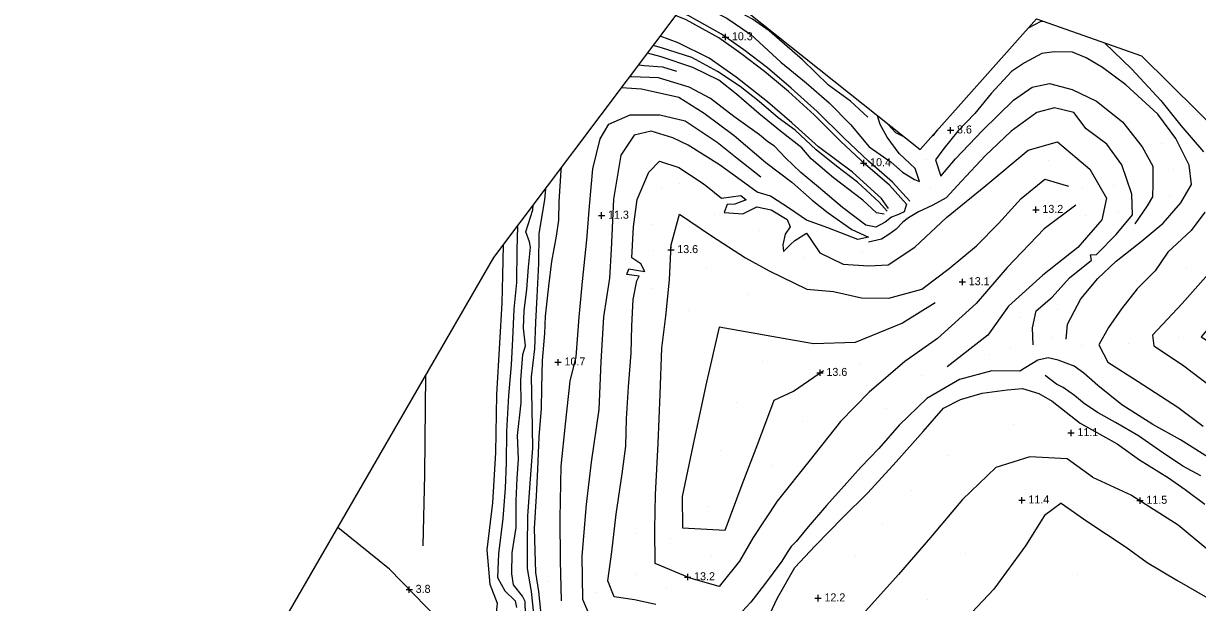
# Model space of a CAD drawing. Extents: x 2316231 to 2323598, y 363169 to 371906.
# Drawn here: x 2321107 to 2321841, y 368384 to 368746 of the extents above; entities that cross this region are included whole.
import ezdxf

# ---------------------------------------------------------------- set-up
doc = ezdxf.new("R2010")
doc.units = 0
for name, color, linetype in [('RD_DTM_BkLn1', 7, 'Continuous'), ('RD_DTM_Holes', 7, 'Continuous'), ('RD_DTM_Spot', 7, 'Continuous'), ('RD_DTM_TinHull', 7, 'Continuous'), ('RD_DTM_Void', 7, 'Continuous'), ('RD_EX_H2O', 7, 'Continuous')]:
    doc.layers.add(name, color=color, linetype=linetype)

msp = doc.modelspace()

# ---------------------------------------------------------------- linework, layer by layer
at = {"layer": 'RD_DTM_BkLn1'}
for points in [[(2321660.718, 368634.735), (2321650.01, 368646.624), (2321634.961, 368659.59), (2321619.745, 368674.045), (2321602.948, 368690.75), (2321586.739, 368705.25), (2321571.768, 368717.901), (2321556.97, 368729.121), (2321543.006, 368739.07), (2321522.205, 368750.593), (2321516.181, 368752.969)], [(2321520.754, 368759.065), (2321532.905, 368755.564), (2321546.39, 368748.931), (2321561.358, 368738.705), (2321580.22, 368721.485), (2321595.976, 368708.607), (2321610.365, 368696.056), (2321623.635, 368682.517), (2321635.404, 368668.709), (2321649.146, 368658.996), (2321656.206, 368652.68), (2321663.631, 368648.294), (2321666.829, 368646.982), (2321664.021, 368655.151), (2321654.033, 368664.38), (2321646.687, 368674.69), (2321642.285, 368682.614), (2321640.663, 368688.05)], [(2321634.604, 368687.213), (2321623.72, 368697.186), (2321610.037, 368707.11), (2321593.752, 368722.883), (2321572.907, 368741.043), (2321562.459, 368748.274), (2321553.061, 368753.424), (2321557.81, 368756.456)], [(2321658.602, 368632.829), (2321648.014, 368644.584), (2321633.05, 368657.478), (2321617.76, 368672.003), (2321600.993, 368688.678), (2321584.87, 368703.101), (2321569.987, 368715.677), (2321555.284, 368726.826), (2321541.485, 368736.657), (2321520.987, 368748.012), (2321514.409, 368750.607)], [(2321734.906, 368742.905), (2321742.861, 368747.172), (2321743.972, 368747.132)], [(2321647.352, 368630.151), (2321642.972, 368636.259), (2321625.054, 368652.841), (2321603.641, 368668.582), (2321587.128, 368683.619), (2321571.829, 368696.692), (2321552.369, 368712.173), (2321535.423, 368724.088), (2321515.953, 368733.492), (2321504.813, 368737.818)], [(2321782.392, 368733.583), (2321799.383, 368717.088), (2321817.584, 368697.566), (2321830.128, 368681.96)], [(2321644.726, 368626.517), (2321640.038, 368627.383), (2321631.468, 368635.232), (2321613.027, 368649.148), (2321599.183, 368661.087), (2321593.38, 368667.967), (2321579.936, 368678.416), (2321566.472, 368689.403), (2321552.443, 368701.53), (2321541.42, 368710.205), (2321525.135, 368718.111), (2321505.47, 368724.871), (2321496.79, 368727.125)], [(2321758.401, 368548.501), (2321759.336, 368557.872), (2321767.706, 368573.556), (2321778.303, 368586.414), (2321789.634, 368597.253), (2321805.224, 368609.419), (2321818.983, 368620.872), (2321830.001, 368633.61), (2321836.735, 368645.057), (2321835.209, 368657.092), (2321826.938, 368673.801), (2321815.812, 368689.079), (2321795.788, 368707.385), (2321781.234, 368718.205), (2321770.965, 368724.299), (2321762.48, 368727.851), (2321751.043, 368728.017), (2321743.19, 368726.858), (2321732.517, 368721.06), (2321724.211, 368715.619), (2321711.583, 368701.851), (2321701.423, 368689.493), (2321690.803, 368678.297), (2321682.061, 368667.58), (2321676.845, 368660.488), (2321680.094, 368650.256), (2321689.4, 368661.168), (2321706.085, 368678.758), (2321725.601, 368697.72), (2321737.205, 368705.911), (2321747.993, 368708.208), (2321762.283, 368704.461), (2321777.378, 368697.126), (2321793.543, 368684.151), (2321806.013, 368668.512), (2321812.527, 368656.475), (2321812.549, 368645.271), (2321812.421, 368637.452), (2321808.984, 368631.729), (2321801.314, 368620.441)], [(2321491.389, 368719.926), (2321494.694, 368719.449), (2321506.348, 368718.531), (2321514.969, 368715.974)], [(2321658.602, 368632.829), (2321657.147, 368628.006), (2321653.61, 368626.276), (2321649.337, 368624.704), (2321645.392, 368621.607), (2321639.469, 368618.443), (2321633.378, 368619.671), (2321618.696, 368630.632), (2321603.783, 368643.503), (2321592.752, 368652.6), (2321583.044, 368661.803), (2321576.19, 368669.031), (2321572.147, 368671.648), (2321566.806, 368676.089), (2321550.818, 368687.646), (2321536.242, 368698.712), (2321522.809, 368705.906), (2321503.827, 368711.736), (2321486.798, 368712.389), (2321485.743, 368712.401)], [(2321480.673, 368705.645), (2321493.065, 368704.932), (2321516.452, 368699.631), (2321532.182, 368689.552), (2321550.963, 368675.61), (2321570.74, 368658.745), (2321587.087, 368646.484), (2321599.682, 368635.186), (2321609.681, 368627.409), (2321624.496, 368616.985), (2321634.95, 368612.166), (2321628.196, 368610.765), (2321609.588, 368618.009), (2321596.277, 368622.743), (2321585.665, 368629.999), (2321573.816, 368637.719), (2321565.464, 368640.275), (2321553.121, 368649.264), (2321541.895, 368657.355), (2321522.2, 368669.594), (2321512.599, 368674.22), (2321499.108, 368678.335), (2321488.459, 368675.885), (2321480.266, 368663.489), (2321475.707, 368635.894), (2321474.127, 368604.413), (2321473.21, 368586.472), (2321469.425, 368562.324), (2321467.731, 368534.216), (2321466.433, 368504.419), (2321461.659, 368471.533), (2321458.455, 368445.145), (2321455.909, 368412.875), (2321456.248, 368385.922), (2321463.201, 368369.972)], [(2321774.879, 368462.33), (2321799.303, 368450.959), (2321828.432, 368432.463), (2321845.722, 368418.164), (2321868.192, 368412.455), (2321888.537, 368422.724), (2321914.501, 368444.029), (2321945.176, 368475.536), (2321972.376, 368504.367), (2321997.91, 368528.684), (2322018.127, 368546.423), (2322042.964, 368569.506), (2322071.476, 368595.029), (2322101.025, 368621.304), (2322122.915, 368640.757), (2322150.898, 368666.634), (2322184.523, 368689.714), (2322207.174, 368700.284), (2322221.486, 368691.66)], [(2321443.083, 368385.048), (2321442.567, 368410.222), (2321442.235, 368436.566), (2321442.898, 368469.155), (2321445.701, 368495.241), (2321448.617, 368522.147), (2321452.207, 368537.48), (2321454.135, 368562.262), (2321456.255, 368584.478), (2321459.011, 368610.448), (2321460.607, 368631.545), (2321462.687, 368654.78), (2321467.229, 368673.631), (2321472.764, 368682.78), (2321485.978, 368688.582), (2321504.64, 368688.667), (2321520.324, 368684.945), (2321540.455, 368671.59), (2321552.908, 368661.628), (2321567.631, 368649.941)], [(2321737.781, 368544.942), (2321737.368, 368555.541), (2321739.694, 368566.165), (2321749.696, 368574.626), (2321760.511, 368586.815), (2321774.173, 368597.883), (2321773.694, 368601.2), (2321777.441, 368601.254), (2321789.722, 368613.877), (2321799.845, 368626.095), (2321799.484, 368638.987), (2321793.251, 368657.32), (2321783.782, 368670.315), (2321770.94, 368679.823), (2321763.218, 368689.995), (2321751.217, 368692.976), (2321740.143, 368690.037), (2321724.136, 368678.484), (2321707.748, 368663.011), (2321692.973, 368647.163), (2321683.459, 368636.662), (2321675.207, 368632.157), (2321666.209, 368628.044), (2321659.964, 368624.192), (2321656.49, 368621.443), (2321652.137, 368617.073), (2321647.723, 368613.758), (2321642.984, 368610.983), (2321634.961, 368608.958)], [(2321647.318, 368682.748), (2321647.434, 368682.318), (2321651.813, 368677.661), (2321657.161, 368674.904)], [(2321674.784, 368675.519), (2321675.778, 368676.079), (2321677.997, 368679.12)], [(2321830.128, 368681.96), (2321844.356, 368665.419)], [(2321502.105, 368382.586), (2321488.675, 368385.612), (2321476.068, 368387.45), (2321472.139, 368397.488), (2321474.533, 368415.617), (2321477.352, 368439.069), (2321480.957, 368464.319), (2321483.357, 368481.64), (2321483.822, 368498.624), (2321485.094, 368518.622), (2321486.643, 368539.695), (2321487.027, 368556.738), (2321488.015, 368573.203), (2321490.162, 368584.813), (2321491.601, 368587.858), (2321483.94, 368588.921), (2321485.265, 368592.318), (2321491.17, 368591.291), (2321495.122, 368590.641), (2321492.618, 368595.519), (2321487.154, 368599.212), (2321488.152, 368618.592), (2321490.35, 368635.61), (2321497.655, 368652.859), (2321504.331, 368659.553), (2321516.361, 368655.706), (2321530.354, 368646.552), (2321533.394, 368644.528), (2321543.145, 368636.471), (2321555.099, 368638.127), (2321558.463, 368635.55), (2321551.407, 368632.781), (2321546.581, 368632.501), (2321544.8, 368627.562), (2321556.49, 368626.819), (2321565.279, 368631.039), (2321574.14, 368629.299), (2321584.175, 368623.184), (2321585.945, 368618.711), (2321582.879, 368614.144), (2321581.494, 368607.423), (2321581.885, 368603.252), (2321586.284, 368607.668), (2321588.937, 368610.154), (2321596.275, 368614.583), (2321598.997, 368610.618), (2321604.625, 368602.323), (2321619.055, 368595.297), (2321634.877, 368594.36), (2321647.197, 368594.924), (2321663.985, 368606.004), (2321683.779, 368624.519), (2321708.301, 368644.486), (2321734.712, 368666.522), (2321753.05, 368671.749), (2321773.188, 368654.577), (2321783.697, 368636.622), (2321780.833, 368623.004), (2321765.767, 368605.789), (2321743.933, 368588.413), (2321722.319, 368569.162), (2321709.553, 368551.005), (2321684.141, 368531.08)], [(2321431.415, 368366.672), (2321428.924, 368390.702), (2321427.103, 368402.587), (2321426.736, 368416.287), (2321426.371, 368430.116), (2321427.505, 368450.549), (2321428.259, 368467.027), (2321429.195, 368487.496), (2321430.59, 368505.117), (2321430.826, 368517.982), (2321431.187, 368535.189), (2321432.775, 368551.895), (2321433.113, 368562.757), (2321435.183, 368581.52), (2321437.076, 368596.878), (2321440.11, 368612.836), (2321441.529, 368622.753), (2321441.743, 368634.155), (2321442.918, 368653.779), (2321443.107, 368655.577)], [(2321433.17, 368642.333), (2321432.48, 368635.523), (2321428.989, 368614.557), (2321428.827, 368595.815), (2321427.723, 368574.891), (2321426.822, 368559.139), (2321426.253, 368542.308), (2321424.275, 368524.949), (2321424.549, 368505.045), (2321425.056, 368480.327), (2321423.454, 368458.423), (2321421.897, 368437.806), (2321421.596, 368419.322), (2321421.62, 368405.203), (2321424.23, 368390.854), (2321425.857, 368374.931), (2321430.803, 368358.376), (2321437.154, 368340.054), (2321441.643, 368324.941), (2321443.507, 368307.905), (2321441.607, 368285.371), (2321435.537, 368265.607), (2321431.102, 368254.857), (2321424.901, 368254.36)], [(2321764.522, 368632.163), (2321744.698, 368617.453), (2321721.619, 368593.214), (2321702.265, 368570.774), (2321678.056, 368548.873), (2321657.719, 368534.46), (2321635.403, 368515.285), (2321617.437, 368496.92), (2321598.424, 368473.131), (2321577.804, 368447.329), (2321562.942, 368424.469), (2321554.415, 368409.757), (2321541.573, 368394.001), (2321523.605, 368399.168), (2321501.604, 368408.31), (2321501.435, 368429.701), (2321501.795, 368451.497), (2321503.588, 368483.34), (2321504.787, 368514.062), (2321505.914, 368542.866), (2321508.38, 368562.879), (2321510.573, 368585.587), (2321511.637, 368607.46), (2321516.952, 368626.515), (2321536.954, 368612.962), (2321558.102, 368599.354), (2321572.874, 368591.096), (2321596.391, 368579.695), (2321613.063, 368578.131), (2321630.56, 368574.209), (2321647.757, 368574.093), (2321668.169, 368579.713), (2321685.299, 368592.687), (2321702.449, 368606.691), (2321716.216, 368620.802), (2321730.438, 368636.291), (2321745.138, 368648.416), (2321759.881, 368644.139)], [(2321420.599, 368376.399), (2321420.402, 368384.619), (2321418.741, 368387.968), (2321413.068, 368394.882), (2321412.113, 368401.878), (2321412.244, 368414.907), (2321414.844, 368430.798), (2321414.816, 368447.564), (2321415.468, 368461.385), (2321416.237, 368473.461), (2321415.574, 368488.241), (2321417.961, 368508.699), (2321417.761, 368522.855), (2321419.016, 368538.932), (2321420.601, 368544.247), (2321419.477, 368555.307), (2321419.805, 368566.426), (2321421.424, 368579.503), (2321422.486, 368593.368), (2321423.692, 368606.027), (2321423.166, 368609.321), (2321420.847, 368615.437), (2321425.304, 368629.231), (2321425.491, 368632.098)], [(2321844.996, 368627.881), (2321836.648, 368616.368), (2321822.037, 368602.76), (2321814.065, 368591.081), (2321802.87, 368579.843), (2321792.979, 368567.392), (2321784.853, 368555.737), (2321778.788, 368544.808), (2321784.38, 368534.105), (2321803.462, 368521.896), (2321828.232, 368505.996), (2321844.091, 368493.993)], [(2321931.261, 368576.583), (2321917.426, 368562.774), (2321905.437, 368554.549), (2321896.321, 368554.824), (2321890.44, 368582.031), (2321883.403, 368607.722), (2321878.579, 368627.117), (2321869.131, 368632.627), (2321853.799, 368596.529), (2321830.839, 368570.796), (2321812.347, 368550.842), (2321813.265, 368544.277), (2321831.03, 368532.4), (2321854.455, 368514.702), (2321870.68, 368523.367), (2321883.388, 368531.99), (2321896.843, 368544.13), (2321877.984, 368556.209), (2321871.894, 368585.075), (2321857.889, 368567.419), (2321842.789, 368549.895), (2321860.521, 368538.947)], [(2321415.563, 368618.866), (2321415.331, 368604.192), (2321414.981, 368583.801), (2321413.289, 368567.107), (2321412.531, 368548.521), (2321411.733, 368532.476), (2321410.045, 368513.219), (2321408.684, 368490.669), (2321408.528, 368471.177), (2321408.047, 368455.259), (2321406.491, 368436.445), (2321403.882, 368414.407), (2321403.081, 368399.592), (2321407.69, 368391.164), (2321414.095, 368385.052), (2321414.942, 368380.854)], [(2321676.652, 368571.081), (2321656.129, 368558.495), (2321626.619, 368546.363), (2321600.611, 368545.618), (2321578.033, 368549.438), (2321541.612, 368555.889), (2321533.736, 368521.552), (2321526.001, 368485.656), (2321518.527, 368450.156), (2321518.71, 368430.58), (2321545.334, 368429.189), (2321556.07, 368457.722), (2321565.904, 368483.077), (2321575.998, 368510.269), (2321588.122, 368515.916), (2321606.787, 368528.972)], [(2321753.457, 368535.359), (2321747.227, 368536.759), (2321740.765, 368535.25), (2321729.511, 368528.45), (2321712.068, 368528.579), (2321691.786, 368523.191), (2321671.456, 368511.377), (2321654.099, 368494.635), (2321641.347, 368480.037), (2321630.256, 368468.412), (2321619.657, 368456.783), (2321608.783, 368444.442), (2321597.341, 368431.227), (2321589.699, 368422.117), (2321586.666, 368418.838), (2321584.121, 368415.157), (2321580.827, 368409.749), (2321570.019, 368395.207), (2321561.426, 368384.219), (2321553.411, 368375.392)], [(2321847.421, 368474.578), (2321829.96, 368485.466), (2321812.567, 368495.048), (2321793.191, 368507.41), (2321778.273, 368519.459), (2321769.44, 368527.167), (2321763.543, 368531.518), (2321753.457, 368535.359)], [(2321356.667, 368419.299), (2321357.676, 368463.897), (2321358.082, 368506.052), (2321358.344, 368525.706)], [(2321567.981, 368365.052), (2321577.808, 368386.322), (2321588.853, 368405.885), (2321601.702, 368419.405), (2321618.855, 368436.98), (2321634.611, 368452.504), (2321652.221, 368471.843), (2321669.209, 368490.835), (2321681.795, 368505.236), (2321692.479, 368510.811), (2321705.913, 368514.798), (2321721.639, 368516.836), (2321731.21, 368517.573), (2321741.419, 368514.441), (2321749.789, 368509.674)], [(2321749.789, 368509.674), (2321767.198, 368496.034), (2321790.219, 368482.983), (2321804.259, 368473.007), (2321822.355, 368461.788), (2321832.847, 368454.488), (2321845.052, 368445.256)], [(2321774.879, 368462.33), (2321759.017, 368473.687), (2321735.646, 368474.831), (2321714.431, 368468.339), (2321693.689, 368448.227), (2321673.705, 368424.457), (2321653.76, 368401.424), (2321629.514, 368374.501), (2321609.405, 368352.944), (2321582.523, 368336.8), (2321571.414, 368333.791), (2321544.363, 368334.401), (2321514.14, 368339.94), (2321489.562, 368342.452), (2321474.799, 368344.118)], [(2321755.382, 368446.049), (2321744.953, 368438.376), (2321733.14, 368419.275), (2321713.284, 368392.343), (2321695.949, 368373.904), (2321670.585, 368352.503), (2321648.866, 368334.88)], [(2321755.382, 368446.049), (2321771.302, 368434.705), (2321796, 368418.451), (2321809.016, 368408.842), (2321827.595, 368397.893), (2321846.75, 368386.86), (2321865.573, 368374.405), (2321883.768, 368359.587), (2321902.919, 368346.308), (2321921.422, 368332.324), (2321941.415, 368319.411)], [(2321413.179, 368302.381), (2321395.533, 368328.865), (2321373.586, 368365.836), (2321335.579, 368404.681), (2321303.5, 368430.863)]]:
    msp.add_lwpolyline(points, dxfattribs=at)
at = {"layer": 'RD_DTM_Holes'}
msp.add_lwpolyline([(2321559.425, 368752.78), (2321667.141, 368666.952), (2321739.944, 368748.552), (2321805.537, 368725.421), (2321858.31, 368673.276), (2321894.632, 368618.184), (2321941.189, 368590.211), (2322002.137, 368658.52), (2322047.569, 368733.455), (2322152.833, 368817.201)], dxfattribs=at)
at = {"layer": 'RD_DTM_Spot'}
for p, q in [((2321818.113, 368670.951), (2321818.113, 368670.951)), ((2321670.947, 368660.778), (2321670.947, 368660.778)), ((2321747.379, 368660.165), (2321747.379, 368660.165)), ((2321825.321, 368654.648), (2321825.321, 368654.648)), ((2321505.857, 368642.812), (2321505.857, 368642.812)), ((2321516.837, 368645.646), (2321516.837, 368645.646)), ((2321673.661, 368643.115), (2321673.661, 368643.115)), ((2321768.707, 368642.388), (2321768.707, 368642.388)), ((2321787.84, 368644.307), (2321787.84, 368644.307)), ((2321822.788, 368638.171), (2321822.788, 368638.171)), ((2321739.6, 368629.327), (2321739.6, 368629.327)), ((2321499.075, 368620.197), (2321499.075, 368620.197)), ((2321538.458, 368626.356), (2321538.458, 368626.356)), ((2321770.818, 368625.49), (2321770.818, 368625.49)), ((2321791.156, 368627.353), (2321791.156, 368627.353)), ((2321566.832, 368616.276), (2321566.832, 368616.276)), ((2321500.852, 368603.922), (2321500.852, 368603.922)), ((2321594.031, 368599.263), (2321594.031, 368599.263)), ((2321631.514, 368603.481), (2321631.514, 368603.481)), ((2321533.444, 368592.723), (2321533.444, 368592.723)), ((2321833.688, 368592.317), (2321833.688, 368592.317)), ((2321693.607, 368584.173), (2321693.607, 368584.173)), ((2321499.432, 368579.862), (2321499.432, 368579.862)), ((2321559.335, 368576.129), (2321559.335, 368576.129)), ((2321522.641, 368566.262), (2321522.641, 368566.262)), ((2321730.065, 368562.256), (2321730.065, 368562.256)), ((2321753.303, 368566.755), (2321753.303, 368566.755)), ((2321749.626, 368549.35), (2321749.626, 368549.35)), ((2321828.919, 368549.284), (2321828.919, 368549.284)), ((2321723.807, 368542.423), (2321723.807, 368542.423)), ((2321768.218, 368544.682), (2321768.218, 368544.682)), ((2321797.34, 368545.504), (2321797.34, 368545.504)), ((2321568.462, 368534.489), (2321568.462, 368534.489)), ((2321629.472, 368533.264), (2321629.472, 368533.264)), ((2321710.843, 368538.703), (2321710.843, 368538.703)), ((2321668.26, 368525.566), (2321668.26, 368525.566)), ((2321552.235, 368508.981), (2321552.235, 368508.981)), ((2321645.996, 368505.419), (2321645.996, 368505.419)), ((2321593.929, 368497.001), (2321593.929, 368497.001)), ((2321725.306, 368495.045), (2321725.306, 368495.045)), ((2321542.729, 368479.046), (2321542.729, 368479.046)), ((2321685.103, 368476.037), (2321685.103, 368476.037)), ((2321574.294, 368469.774), (2321574.294, 368469.774)), ((2321661.853, 368453.977), (2321661.853, 368453.977)), ((2321730.834, 368447.823), (2321730.834, 368447.823)), ((2321534.508, 368443.879), (2321534.508, 368443.879)), ((2321643.76, 368432.792), (2321643.76, 368432.792)), ((2321489.335, 368427.332), (2321489.335, 368427.332)), ((2321511.155, 368423.752), (2321511.155, 368423.752)), ((2321536.933, 368412.556), (2321536.933, 368412.556)), ((2321627.048, 368412.966), (2321627.048, 368412.966)), ((2321695.593, 368414.355), (2321695.593, 368414.355)), ((2321489.226, 368401.459), (2321489.226, 368401.459)), ((2321765.355, 368401.523), (2321765.355, 368401.523)), ((2321434.964, 368396.944), (2321434.964, 368396.944)), ((2321509.034, 368393.539), (2321509.034, 368393.539)), ((2321464.827, 368390.237), (2321464.827, 368390.237)), ((2321603.45, 368386.624), (2321603.45, 368386.624)), ((2321671.709, 368385.826), (2321671.709, 368385.826))]:
    msp.add_line(p, q, dxfattribs=at)
at = {"layer": 'RD_DTM_TinHull'}
msp.add_lwpolyline([(2318009.783, 367630.234), (2318999.407, 367049.655), (2319281.252, 367000.442), (2319521.217, 366961.394), (2320716.689, 366226.888), (2320934.852, 366280.749), (2321141.465, 366502.562), (2321263.978, 366719.924), (2321282.537, 366948.249), (2321279.947, 367175.232), (2321214.652, 367465.641), (2321221.515, 367818.629), (2321207.427, 368150.673), (2321267.86, 368369.229), (2321400.963, 368599.408), (2321534.916, 368777.939)], dxfattribs=at)
at = {"layer": 'RD_DTM_Void'}
for p, q in [((2321545.623, 368735.205), (2321545.623, 368739.205)), ((2321543.623, 368737.205), (2321547.623, 368737.205)), ((2321684.243, 368678.975), (2321688.243, 368678.975)), ((2321686.243, 368676.975), (2321686.243, 368680.975)), ((2321629.966, 368658.508), (2321633.966, 368658.508)), ((2321631.966, 368656.508), (2321631.966, 368660.508)), ((2321468.232, 368623.705), (2321468.232, 368627.705)), ((2321737.6, 368629.327), (2321741.6, 368629.327)), ((2321739.6, 368627.327), (2321739.6, 368631.327)), ((2321466.232, 368625.705), (2321470.232, 368625.705)), ((2321511.479, 368602.216), (2321511.479, 368606.216)), ((2321509.479, 368604.216), (2321513.479, 368604.216)), ((2321691.607, 368584.173), (2321695.607, 368584.173)), ((2321693.607, 368582.173), (2321693.607, 368586.173)), ((2321439.036, 368534.004), (2321443.036, 368534.004)), ((2321441.036, 368532.004), (2321441.036, 368536.004)), ((2321602.657, 368527.482), (2321606.657, 368527.482)), ((2321604.657, 368525.482), (2321604.657, 368529.482)), ((2321759.514, 368489.871), (2321763.514, 368489.871)), ((2321761.514, 368487.871), (2321761.514, 368491.871)), ((2321728.834, 368447.823), (2321732.834, 368447.823)), ((2321730.834, 368445.823), (2321730.834, 368449.823)), ((2321802.589, 368447.603), (2321806.589, 368447.603)), ((2321804.589, 368445.603), (2321804.589, 368449.603)), ((2321522.014, 368397.829), (2321522.014, 368401.829)), ((2321348.025, 368389.961), (2321348.025, 368393.961)), ((2321520.014, 368399.829), (2321524.014, 368399.829)), ((2321346.025, 368391.961), (2321350.025, 368391.961)), ((2321601.45, 368386.624), (2321605.45, 368386.624)), ((2321603.45, 368384.624), (2321603.45, 368388.624))]:
    msp.add_line(p, q, dxfattribs=at)
at = {"layer": 'RD_EX_H2O'}
for points in [[(2321646.707, 368628.329), (2321641.714, 368633.962), (2321628.015, 368646.462), (2321615.002, 368656.615), (2321602.351, 368666.777), (2321589.143, 368679.085), (2321578.616, 368686.761), (2321566.703, 368696.859), (2321554.749, 368706.29), (2321540.676, 368715.737), (2321524.526, 368724.438), (2321505.664, 368730.478), (2321500.395, 368731.93)], [(2321272.8, 368377.772), (2321299.561, 368359.546), (2321324.786, 368344.761), (2321350.269, 368325.208), (2321374.755, 368310.17), (2321397.066, 368295.535), (2321405.802, 368289.523), (2321413.519, 368285.087), (2321420.261, 368284.862), (2321423.647, 368294.682), (2321421.496, 368318.815), (2321413.016, 368343.627), (2321406.1, 368362.972), (2321401.974, 368371.795), (2321403.252, 368383.2), (2321398.576, 368395.106), (2321396.665, 368416.873), (2321400.335, 368446.09), (2321402.125, 368477.546), (2321402.815, 368513.893), (2321404.668, 368545.957), (2321406.153, 368570.976), (2321406.551, 368588.417), (2321406.805, 368607.194)], [(2321842.543, 368463), (2321831.296, 368469.183), (2321816.703, 368478.831), (2321803.627, 368488.041), (2321789.208, 368496.348), (2321778.455, 368502.484), (2321769.807, 368507.957), (2321763.758, 368513.202), (2321756.674, 368518.332), (2321752.489, 368520.351), (2321745.288, 368525.704)]]:
    msp.add_lwpolyline(points, dxfattribs=at)

# ---------------------------------------------------------------- texts
at = {"layer": 'RD_DTM_Void'}
for s, p in [('10.3', (2321549.623, 368735.205)), ('8.6', (2321690.243, 368676.975)), ('10.4', (2321635.966, 368656.508)), ('11.3', (2321472.232, 368623.705)), ('13.2', (2321743.6, 368627.327)), ('13.6', (2321515.479, 368602.216)), ('13.1', (2321697.607, 368582.173)), ('10.7', (2321445.036, 368532.004)), ('13.6', (2321608.657, 368525.482)), ('11.1', (2321765.514, 368487.871)), ('11.4', (2321734.834, 368445.823)), ('11.5', (2321808.589, 368445.603)), ('13.2', (2321526.014, 368397.829)), ('3.8', (2321352.025, 368389.961)), ('12.2', (2321607.45, 368384.624))]:
    msp.add_text(s, height=5, dxfattribs=at).set_placement(p)

doc.saveas('drawing.dxf')
